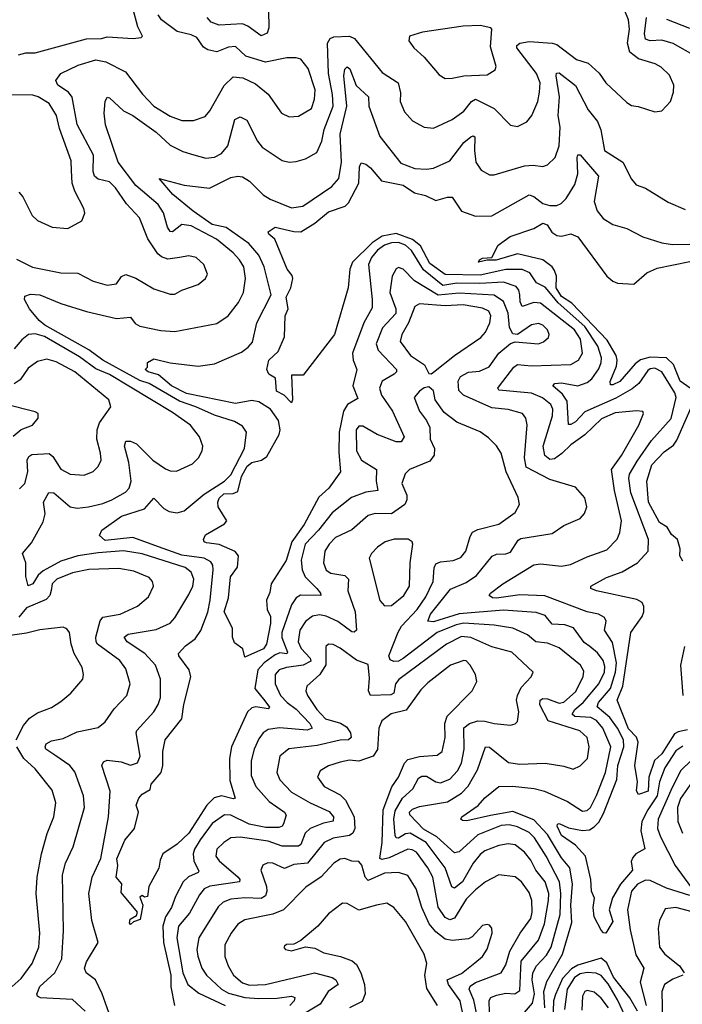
# Model space of a CAD drawing. Extents: x 1443846 to 1577407, y 839182 to 927291.
# Tile 435 of 535: x 1522859 to 1525703, y 918240 to 922466. Entities that reach past the tile are written whole.
import ezdxf

# ---------------------------------------------------------------- set-up
doc = ezdxf.new("R2010")
doc.units = 0

msp = doc.modelspace()

# ---------------------------------------------------------------- linework, layer by layer
at = {"layer": '0CON20XD'}
for points in [[(1522853.6, 922315), (1522885, 922323.3), (1522925, 922324.2), (1523145, 922383.2), (1523210, 922385), (1523235, 922392), (1523345.4, 922384.6), (1523380.8, 922389.2), (1523385.8, 922395), (1523365.3, 922435), (1523344.3, 922515)], [(1523606.1, 921886.1), (1523658.3, 921871.7), (1523695, 921875.3), (1523725, 921891.3), (1523752.2, 921925), (1523782.5, 922037.5), (1523805, 922049.6), (1523834.2, 922034.2), (1523879.2, 921945), (1523899.1, 921919.1), (1523985, 921861.9), (1524015, 921854.4), (1524045, 921857.8), (1524085, 921868.9), (1524134, 921896), (1524156.2, 921945), (1524166, 921995), (1524203.7, 922095), (1524202.1, 922145), (1524183.9, 922235), (1524179.7, 922365), (1524190.8, 922385), (1524207.4, 922392.6), (1524275, 922395.5), (1524296.4, 922385), (1524415, 922240), (1524483.5, 922195), (1524492.7, 922152.7), (1524491.8, 922115), (1524511.2, 922071.2), (1524545, 922031.9), (1524595, 922004.4), (1524635, 922000.5), (1524715, 922037.1), (1524765, 922073.9), (1524797.7, 922115), (1524815, 922124.7), (1524894.8, 922084.8), (1524965, 922012.9), (1524995, 922007.1), (1525035, 922027.5), (1525057.8, 922055), (1525082.7, 922115), (1525090.3, 922155), (1525092.5, 922195), (1525077.3, 922235), (1524992.4, 922345), (1524992.3, 922355), (1525005, 922364.6), (1525045, 922371.9), (1525145, 922365.7), (1525165, 922359.2), (1525249.5, 922295), (1525298.9, 922278.9), (1525346.2, 922236.2), (1525375.3, 922195.3), (1525465, 922110.6), (1525485, 922098.1), (1525512.9, 922092.9), (1525585, 922070), (1525615.8, 922075), (1525652.5, 922115), (1525665.5, 922155.5), (1525666.4, 922185), (1525647.4, 922227.4), (1525611.7, 922261.7), (1525586.2, 922276.2), (1525515, 922298.5), (1525477.2, 922327.2), (1525468.4, 922365), (1525475.9, 922425.9), (1525472.3, 922465), (1525443.2, 922535)], [(1523926.5, 922506.5), (1523928.5, 922431.5), (1523921.2, 922408.8), (1523895, 922396.9), (1523838.1, 922438.1), (1523815, 922447.8), (1523715, 922442.7), (1523680, 922455), (1523663.3, 922475)], [(1522845, 921437.5), (1522913.9, 921403.9), (1523035, 921378.9), (1523108.3, 921378.3), (1523174.1, 921344.1), (1523235, 921326.7), (1523275, 921332.9), (1523296, 921364), (1523315, 921372.9), (1523357.1, 921357.1), (1523435, 921310.6), (1523505, 921287.5), (1523525, 921288.6), (1523555, 921305.6), (1523625, 921330), (1523655.8, 921355), (1523665.6, 921374.4), (1523649.2, 921415), (1523616, 921446), (1523585, 921451.8), (1523545, 921444.6), (1523495, 921438.7), (1523468.1, 921448.1), (1523451.7, 921461.7), (1523409.2, 921525), (1523373.2, 921615), (1523317.6, 921675), (1523270.3, 921745), (1523245, 921770.3), (1523195, 921780.9), (1523180.6, 921795), (1523174.5, 921815), (1523175.2, 921885), (1523106.1, 922016.1), (1523084, 922134), (1523068.5, 922155), (1523022.2, 922185), (1523013.3, 922205), (1523035.7, 922235), (1523109.2, 922270.8), (1523185, 922294.2), (1523229.2, 922285), (1523312.3, 922242.3), (1523385.9, 922145.9), (1523435.2, 922095.2), (1523505, 922051.6), (1523555, 922033.8), (1523605, 922033.6), (1523655, 922050.6), (1523675.3, 922074.7), (1523736.2, 922183.8), (1523775, 922220.4), (1523816.3, 922216.3), (1523870.6, 922190.6), (1523925, 922145.7), (1523982.9, 922065), (1524015, 922049.6), (1524055, 922052.3), (1524111.1, 922085), (1524124.1, 922125), (1524126.9, 922165), (1524097.2, 922257.2), (1524065, 922296.5), (1524045, 922302.7), (1524005, 922302.3), (1523914.3, 922284.3), (1523830, 922310), (1523785, 922350.5), (1523755, 922347.7), (1523705, 922328), (1523666.2, 922336.2), (1523648.4, 922348.4), (1523619.1, 922389.1), (1523595, 922400.7), (1523535, 922414.8), (1523468.2, 922465), (1523453.5, 922486.5)], [(1525759.9, 922309.9), (1525663.8, 922363.8), (1525615, 922378.1), (1525565, 922375.2), (1525545, 922383.1), (1525540.2, 922405), (1525549.2, 922475)], [(1525735, 922427.6), (1525636.2, 922466.2)], [(1524685, 922214.3), (1524715, 922214.5), (1524765.4, 922224.6), (1524865, 922229.4), (1524899.3, 922250.7), (1524904.2, 922265.8), (1524879.8, 922349.8), (1524885.6, 922425), (1524880.7, 922430.7), (1524835, 922440.9), (1524762.4, 922437.6), (1524587.4, 922412.6), (1524532, 922395), (1524529.2, 922375), (1524550, 922345), (1524594.7, 922304.7), (1524660, 922230), (1524685, 922214.3)], [(1525705, 919348), (1525675, 919327.9), (1525628.3, 919255), (1525605.1, 919195), (1525595.7, 919134.3), (1525554.6, 919075), (1525529.8, 919025), (1525524.5, 918985), (1525542.7, 918907.3), (1525504.2, 918885), (1525490.6, 918869.4), (1525483, 918853), (1525489.2, 918815), (1525438.1, 918755), (1525403.9, 918696.1), (1525389.4, 918645), (1525405.4, 918594.6), (1525375, 918545.8), (1525365, 918547.1), (1525355, 918558.1), (1525325.3, 918615), (1525320.4, 918655), (1525325.6, 918695), (1525313.9, 918725), (1525310, 918775), (1525286.9, 918875), (1525245, 918923.1), (1525185, 918964.3), (1525165.5, 919005), (1525167.1, 919012.9), (1525175, 919015.3), (1525215, 918997.4), (1525275, 918985.2), (1525305, 918989.3), (1525325, 919001.7), (1525345, 919021.7), (1525365, 919059.4), (1525421.4, 919205), (1525426.2, 919265), (1525451.4, 919345), (1525449.9, 919375), (1525425, 919424.8), (1525391.5, 919471.5), (1525337.2, 919517.2), (1525343.3, 919535), (1525395.1, 919595), (1525416.8, 919665), (1525419.8, 919705), (1525403, 919793), (1525368.6, 919845), (1525376.5, 919885), (1525369.5, 919899.5), (1525343.9, 919913.9), (1525295, 919924.8), (1525112.9, 919992.9), (1525005, 919997.2), (1524905, 919983), (1524888.8, 919985), (1524874.3, 919995), (1524879.4, 920005), (1524932.7, 920045), (1525065, 920125.9), (1525095, 920130.3), (1525185, 920120.2), (1525222.6, 920127.4), (1525295, 920161.1), (1525379.6, 920190.4), (1525423.5, 920236.5), (1525434.6, 920265), (1525442.4, 920315), (1525411.3, 920445), (1525398.8, 920535), (1525442.2, 920595), (1525515.9, 920725), (1525535.8, 920775.8), (1525533.8, 920783.8), (1525506.9, 920786.9), (1525415, 920778.8), (1525356.5, 920753.5), (1525285.2, 920684.8), (1525225, 920640.6), (1525186.3, 920603.7), (1525155, 920581.1), (1525135, 920577.6), (1525112.9, 920595), (1525105.3, 920635), (1525146.5, 920765), (1525146.8, 920795), (1525138.9, 920815), (1525103.3, 920843.4), (1525055, 920863.2), (1524916.1, 920876.1), (1524911.1, 920885), (1524917.7, 920895), (1524980.5, 920975), (1524995, 920985.7), (1525055, 920981), (1525225, 920986.5), (1525257.9, 921005), (1525274.7, 921035), (1525265.5, 921095), (1525240.8, 921135), (1525095, 921249.7), (1525065, 921251.9), (1525015, 921234.6), (1525006.7, 921255), (1525005.5, 921285.5), (1525002, 921305), (1524990.3, 921320.3), (1524935, 921339.3), (1524833.2, 921333.2), (1524735, 921335.5), (1524675, 921325.7), (1524592.5, 921392.5), (1524541.1, 921475), (1524515, 921498.5), (1524485, 921509.6), (1524455, 921508.2), (1524425, 921497.8), (1524395, 921476.7), (1524368.3, 921445), (1524355.3, 921415), (1524372.1, 921265), (1524371.1, 921228.9), (1524336.3, 921165), (1524287.8, 921035), (1524289.6, 921005), (1524306.5, 920965), (1524288.5, 920895), (1524310.6, 920839.4), (1524266.2, 920813.8), (1524248.7, 920785), (1524230.3, 920695), (1524228.5, 920608.5), (1524236.4, 920525), (1524186.2, 920455), (1524143.3, 920416.7), (1524080.5, 920299.5), (1524026.6, 920225), (1524003.3, 920145), (1523938.9, 920045), (1523932.4, 920007.6), (1523918, 919975), (1523921.2, 919935), (1523935.6, 919905), (1523935.4, 919875), (1523918.9, 919785), (1523906, 919765), (1523825, 919730), (1523816.7, 919765), (1523780.8, 919790.8), (1523772.5, 919815), (1523771.8, 919855), (1523736.9, 919925), (1523755.4, 919985), (1523763, 920075), (1523793.9, 920116.1), (1523798.3, 920165), (1523783.7, 920183.7), (1523715, 920213.7), (1523660.3, 920220.3), (1523650, 920225), (1523647.5, 920235), (1523656.9, 920255), (1523737.9, 920302.1), (1523748.4, 920315), (1523710.9, 920375), (1523708.8, 920395), (1523715, 920411.9), (1523735, 920430.9), (1523775, 920432.3), (1523795, 920440.6), (1523810.7, 920505), (1523835, 920549.6), (1523855, 920565.5), (1523896.1, 920575), (1523919.5, 920590.5), (1523973.1, 920685), (1523976.4, 920705), (1523970.3, 920745), (1523935.4, 920795), (1523885, 920825.6), (1523855, 920831.2), (1523785, 920818.2), (1523575, 920860.9), (1523510.8, 920895), (1523455, 920941.3), (1523410, 920955), (1523397.5, 920965), (1523406.7, 920975), (1523406.7, 920995), (1523435, 921010), (1523505, 920993.1), (1523625, 920978.5), (1523695, 920988.7), (1523811.2, 921038.8), (1523840.1, 921059.9), (1523857.8, 921082.2), (1523876, 921165), (1523937.7, 921285), (1523908.1, 921405), (1523885.2, 921455), (1523842.2, 921505), (1523745, 921574.5), (1523685, 921587.4), (1523603.7, 921643.7), (1523515.8, 921715), (1523457.5, 921785), (1523565, 921755.5), (1523673.4, 921743.4), (1523765, 921788.2), (1523795, 921794.5), (1523815, 921791.9), (1523845, 921773.1), (1523904, 921714), (1523934.5, 921695.5), (1524025, 921658.9), (1524074.2, 921665.8), (1524199.3, 921750.7), (1524228.7, 921785), (1524240, 921855), (1524234.2, 921975), (1524262.4, 922095), (1524250, 922225), (1524255, 922254.3), (1524265, 922263.8), (1524276, 922255), (1524302.9, 922182.9), (1524355.4, 922135), (1524356.8, 922095), (1524405.3, 921965), (1524495, 921850.9), (1524555, 921827.7), (1524605, 921823.8), (1524635, 921829.1), (1524705, 921860), (1524765, 921939.2), (1524795, 921963.5), (1524805, 921967.3), (1524813, 921963), (1524810.5, 921905), (1524816.8, 921855), (1524840.2, 921820.2), (1524875, 921800), (1524895, 921799.5), (1525025, 921839.2), (1525062.3, 921842.3), (1525105, 921836.4), (1525125, 921843.3), (1525157.1, 921875), (1525174.7, 921925.3), (1525178.4, 922005), (1525170.5, 922055), (1525176.1, 922135), (1525161.3, 922225), (1525163.1, 922236.9), (1525175, 922238.3), (1525244.2, 922184.2), (1525298.5, 922078.5), (1525338.6, 922028.6), (1525352.9, 921992.9), (1525369.5, 921905), (1525448.4, 921855), (1525485, 921781.9), (1525505, 921756.9), (1525545, 921743.1), (1525642.3, 921682.3), (1525715, 921651.2)], [(1523081.1, 921818.9), (1523079.5, 921859.5), (1523029, 921999), (1523016.2, 922055), (1522985, 922106), (1522937.8, 922135), (1522915, 922142.1), (1522795, 922143.3)], [(1525112.9, 918225), (1525109, 918295), (1525121.8, 918338.2), (1525188.2, 918455), (1525229.3, 918590.7), (1525225.1, 918665.1), (1525231.3, 918755), (1525220.4, 918825), (1525185, 918868.4), (1525125, 918969.3), (1525065, 919031.1), (1524975, 919067.4), (1524879.3, 919050.7), (1524777.6, 919027.6), (1524758.8, 919028.8), (1524752.9, 919035), (1524757.1, 919045), (1524827.1, 919092.9), (1524855, 919125.5), (1524915.3, 919174.7), (1524974.2, 919175.8), (1525066.7, 919166.7), (1525110.8, 919155), (1525209.7, 919109.7), (1525275, 919069.3), (1525295, 919071.6), (1525308.4, 919085), (1525335, 919136.5), (1525372.9, 919235), (1525396.8, 919345), (1525361.8, 919425), (1525335, 919458), (1525310.9, 919470.9), (1525241.1, 919475), (1525230.5, 919485), (1525242.1, 919505), (1525277.8, 919535), (1525345, 919615.2), (1525368.4, 919665), (1525369.9, 919689.9), (1525363.1, 919715), (1525339, 919749), (1525305.4, 919775.4), (1525282.4, 919792.4), (1525235.6, 919855.6), (1525198.5, 919868.5), (1525145, 919871.7), (1525115, 919908.1), (1525075, 919922.2), (1524935, 919932.2), (1524744.9, 919915.1), (1524635, 919880.8), (1524610.4, 919885), (1524621.7, 919915), (1524708.5, 920021.5), (1524775, 920050.3), (1524819.2, 920080.8), (1524886.7, 920163.3), (1524905, 920172.3), (1524945, 920173.3), (1524965, 920180.8), (1524998.7, 920231.3), (1525010.5, 920239.5), (1525145, 920261.1), (1525194, 920295), (1525265, 920325.7), (1525283.4, 920346.6), (1525293.1, 920375), (1525285, 920413.8), (1525245, 920458.8), (1525135, 920492), (1525033.1, 920545), (1525026, 920585), (1525036.5, 920726.5), (1525030.9, 920755), (1525016.9, 920775), (1524955, 920792.9), (1524885, 920800.2), (1524764.3, 920854.3), (1524743.5, 920875), (1524741.3, 920915), (1524751.6, 920935), (1524785, 920953.6), (1524831.9, 920958.1), (1524874.3, 920975.7), (1524914.8, 921035.2), (1524965, 921076.4), (1524985, 921082.7), (1525085, 921074.6), (1525107.4, 921082.6), (1525128, 921102), (1525131.5, 921115), (1525124.5, 921135), (1525105, 921154.5), (1525085, 921161.6), (1525055, 921156), (1524995, 921114.3), (1524975, 921117.8), (1524960.8, 921145), (1524955, 921206), (1524935.8, 921255.9), (1524895, 921283.5), (1524745, 921292.5), (1524655, 921284), (1524553.2, 921345), (1524505, 921394.5), (1524485, 921401.9), (1524475, 921396.9), (1524457.5, 921365), (1524447.7, 921295), (1524473.6, 921225), (1524473.3, 921205), (1524416.7, 921143.3), (1524388.3, 921075), (1524398.2, 921048.2), (1524476.2, 920965), (1524476.4, 920955), (1524466.5, 920945), (1524414.7, 920915), (1524403.5, 920885), (1524412.2, 920855), (1524459, 920785), (1524509.3, 920675), (1524496.2, 920653.8), (1524475, 920654.2), (1524392.5, 920685), (1524331.1, 920721.1), (1524315, 920721.8), (1524303.2, 920705), (1524304.2, 920615), (1524326.1, 920575), (1524389.7, 920535), (1524388.7, 920485), (1524396.2, 920445), (1524345, 920438.3), (1524283.6, 920415), (1524200.7, 920349.3), (1524142.1, 920275), (1524084.2, 920215), (1524066.8, 920146.8), (1524071.1, 920105), (1524084.1, 920074.1), (1524134.6, 920025), (1524150.6, 920005), (1524151.2, 919995), (1524064.5, 919995.5), (1524045, 919983.9), (1524026.1, 919953.9), (1523983.7, 919835), (1523984.5, 919814.5), (1524008.9, 919751.1), (1524005.2, 919744.8), (1523975, 919748.2), (1523955, 919740.4), (1523907.8, 919705), (1523881.5, 919675), (1523868.3, 919595), (1523911.7, 919541.7), (1523931.2, 919515), (1523925, 919507.5), (1523872.9, 919517.1), (1523855, 919511.9), (1523837.3, 919495), (1523768.4, 919345), (1523760, 919295), (1523761.1, 919201.1), (1523783.3, 919125), (1523775, 919122.2), (1523725, 919134.3), (1523694.1, 919125.9), (1523661.4, 919095), (1523585, 918973.8), (1523535, 918927.1), (1523472.9, 918885), (1523461.1, 918858.9), (1523455.4, 918824.6), (1523413.8, 918745), (1523407, 918703), (1523395, 918700), (1523385, 918706.2), (1523375, 918700), (1523387.5, 918665), (1523376.4, 918603.6), (1523346.8, 918593.2), (1523335, 918582.5), (1523330, 918590), (1523332.5, 918605), (1523359.6, 918620.4), (1523364.5, 918635), (1523295, 918720), (1523297.5, 918757.5), (1523273.1, 918785), (1523279.6, 918835), (1523275.3, 918864.7), (1523310.7, 918945), (1523351, 918995), (1523368.5, 919065), (1523359.3, 919095), (1523369.7, 919125), (1523385, 919141.3), (1523418.8, 919161.2), (1523423.5, 919185), (1523466.6, 919235), (1523473.6, 919265), (1523472.9, 919325), (1523482.9, 919375), (1523554.2, 919465.8), (1523563.1, 919526.9), (1523593.9, 919645), (1523585.8, 919675.8), (1523542.2, 919735), (1523540.6, 919745), (1523571.1, 919778.9), (1523611.5, 919808.5), (1523635.7, 919844.3), (1523666.9, 919923.1), (1523676.7, 919975), (1523689.3, 920105), (1523688.1, 920125), (1523679.4, 920139.4), (1523650, 920155), (1523555, 920167.1), (1523474.1, 920195.9), (1523345, 920243.7), (1523225, 920231), (1523201.6, 920251.6), (1523211, 920275), (1523295.5, 920335), (1523394, 920366), (1523435, 920411.9), (1523478.2, 920368.2), (1523500.8, 920355), (1523535, 920348.9), (1523565, 920358.5), (1523650.5, 920429.5), (1523738.2, 920485), (1523765, 920512.3), (1523823.8, 920625), (1523832.2, 920695), (1523815, 920721.9), (1523781.5, 920741.5), (1523695, 920768.1), (1523615.3, 920805), (1523545, 920828.4), (1523415.1, 920905.1), (1523375, 920917.6), (1523216.3, 921005), (1523155, 921049.2), (1522966.8, 921155), (1522942.1, 921175), (1522900.5, 921225), (1522878.8, 921265), (1522880.3, 921279.7), (1522905, 921288.2), (1522945, 921285.4), (1523035, 921247.7), (1523145, 921214.2), (1523275, 921182.9), (1523335, 921189.4), (1523355, 921161.9), (1523375, 921150), (1523465, 921131.6), (1523525, 921127.5), (1523705, 921162.5), (1523753.5, 921195), (1523798.1, 921251.9), (1523819.1, 921295), (1523828.1, 921355), (1523820.8, 921405), (1523802.9, 921435), (1523775, 921465.9), (1523703.4, 921523.4), (1523595, 921581.7), (1523555, 921587.1), (1523515, 921555.3), (1523505, 921557.3), (1523493, 921575), (1523476.7, 921636.7), (1523453.2, 921673.2), (1523357.6, 921755), (1523281.6, 921855), (1523227.3, 922015), (1523221.5, 922065), (1523225.5, 922115), (1523235, 922132.9), (1523245, 922130.5), (1523304.6, 922074.6), (1523345, 922054.4), (1523445, 921983.3), (1523505, 921927.1), (1523559.7, 921899.7), (1523606.1, 921886.1)], [(1525725, 919418), (1525685, 919409.5), (1525669.9, 919400.1), (1525615.1, 919314.9), (1525583.1, 919286.9), (1525558.8, 919215), (1525556.8, 919155), (1525515, 919140), (1525505.8, 919155.8), (1525510, 919195), (1525498.9, 919265), (1525513.3, 919365), (1525506.4, 919386.4), (1525471.6, 919421.6), (1525424, 919545), (1525448, 919605), (1525481.6, 919835), (1525530.3, 919905), (1525538.2, 919925), (1525537.6, 919947.6), (1525530.6, 919965), (1525507.6, 919977.6), (1525334.1, 920014.1), (1525310, 920025), (1525310, 920035), (1525378.2, 920071.8), (1525445, 920096.2), (1525510.4, 920135), (1525556.2, 920185), (1525557.3, 920235), (1525482.6, 920435), (1525473.8, 920496.2), (1525477, 920515), (1525509.3, 920570.7), (1525570.1, 920659.9), (1525655, 920754.6), (1525676.1, 920843.9), (1525670.2, 920865), (1525614.8, 920954.8), (1525585, 920970.6), (1525565, 920967.6), (1525555, 920959.7), (1525516.2, 920905), (1525487.9, 920882.1), (1525417.8, 920842.2), (1525285, 920782.2), (1525245, 920740), (1525225, 920728.3), (1525215, 920728.9), (1525208.3, 920828.3), (1525188.8, 920858.8), (1525147.8, 920895), (1525156.2, 920905), (1525185, 920907.7), (1525255, 920894.2), (1525295, 920909.4), (1525314.7, 920925), (1525345, 920967.7), (1525355.4, 920994.6), (1525355.8, 921015), (1525339.9, 921065), (1525285, 921149.6), (1525170.7, 921250.7), (1525145, 921282.3), (1525115, 921317.3), (1525076.8, 921336.8), (1525049, 921379), (1525015, 921394.2), (1524945, 921393.3), (1524835, 921369.5), (1524685, 921371.8), (1524619.6, 921419.6), (1524578.6, 921495), (1524545, 921522.2), (1524475, 921548.8), (1524415, 921537.3), (1524372.2, 921507.8), (1524287.2, 921425), (1524276.5, 921395), (1524269.2, 921315), (1524209.4, 921115), (1524075, 920940), (1524025, 920940), (1524030, 920835), (1524025, 920821.2), (1523993.8, 920853.8), (1523961.7, 920871.7), (1523956.9, 920926.9), (1523928.7, 920945), (1523920, 920965), (1523927.6, 921005), (1523967.9, 921042.1), (1523994.8, 921105.2), (1523999, 921195), (1524011.4, 921225), (1524003.3, 921275), (1524022, 921315), (1524031, 921355), (1524027.9, 921367.9), (1524006.6, 921395), (1523953.6, 921523.6), (1523927.5, 921545), (1523925.8, 921555), (1523955, 921575.5), (1524035, 921556.2), (1524065, 921556.1), (1524125, 921592.5), (1524185, 921641.1), (1524255.3, 921665), (1524269.8, 921680.2), (1524314.8, 921765), (1524316.8, 921835), (1524325, 921851.9), (1524345, 921846.4), (1524365, 921830), (1524411.8, 921775), (1524504.2, 921755.8), (1524553.3, 921723.3), (1524600.7, 921710.7), (1524645, 921690), (1524695, 921704.6), (1524715, 921704.4), (1524754.8, 921644.8), (1524815, 921622.6), (1524885.3, 921624.7), (1525045, 921714.6), (1525065, 921707.3), (1525105, 921677.7), (1525135, 921668.5), (1525165, 921667.9), (1525183.3, 921676.7), (1525205, 921698.9), (1525241.7, 921758.3), (1525254.3, 921805), (1525251.2, 921875), (1525255, 921886), (1525264.4, 921885.6), (1525343.1, 921795), (1525324.8, 921685), (1525337.5, 921645), (1525362.7, 921612.7), (1525405, 921586.5), (1525465, 921569.1), (1525533.6, 921533.6), (1525615, 921508.9), (1525661.4, 921501.4), (1525735, 921502.5)], [(1522855.2, 921725.3), (1522872.7, 921705), (1522911.9, 921625), (1522935, 921604.3), (1522997.5, 921575), (1523065, 921570), (1523125, 921603.3), (1523138.8, 921635), (1523134, 921655), (1523095, 921730), (1523084.6, 921765), (1523081.1, 921818.9)], [(1525737.2, 920885), (1525693.8, 920915), (1525665.8, 920985.8), (1525634.9, 921014.9), (1525565, 921017.3), (1525523.6, 921006.4), (1525500.8, 920989.2), (1525435, 920913.1), (1525405, 920898.9), (1525395, 920898.8), (1525393.6, 920913.6), (1525420.8, 920979.2), (1525423.7, 921005), (1525418.5, 921025), (1525379.9, 921089.9), (1525229.1, 921249.1), (1525185, 921277.9), (1525160.9, 921315), (1525163, 921365), (1525155, 921390), (1525144.7, 921405), (1525105, 921435.4), (1524995, 921460.5), (1524904.2, 921434.2), (1524865, 921433.6), (1524827.5, 921425), (1524832, 921435), (1524845, 921442), (1524885, 921446), (1524912.3, 921497.7), (1524964, 921535), (1525065, 921569.1), (1525105, 921592.1), (1525123.1, 921585), (1525143.5, 921553.5), (1525165, 921539.6), (1525185, 921536.9), (1525225, 921547.1), (1525255, 921533.5), (1525379.6, 921365), (1525405, 921343.1), (1525425.4, 921335.4), (1525495, 921331.1), (1525550.9, 921379.1), (1525595, 921400), (1525735, 921428)], [(1524625, 920946.2), (1524635, 920953.8), (1524724.7, 921025.3), (1524838.6, 921101.4), (1524858, 921125), (1524877.1, 921165), (1524881.4, 921195), (1524873.2, 921215), (1524845, 921228.1), (1524761.8, 921241.8), (1524685, 921238.4), (1524575, 921246.7), (1524555, 921235.4), (1524527.7, 921165), (1524498.8, 921115), (1524491.8, 921085), (1524536.7, 921025), (1524596.4, 920985), (1524615, 920947.5), (1524625, 920946.2)], [(1523195, 920177.8), (1523108.6, 920165), (1523035, 920141.8), (1522959.1, 920100.9), (1522938.3, 920081.7), (1522915, 920044.6), (1522895, 920035.8), (1522885.6, 920075.6), (1522885.2, 920135.2), (1522871.5, 920175), (1522910, 920220), (1522959.2, 920310.8), (1522967.6, 920345), (1522961.5, 920395), (1522983.3, 920436.7), (1523005, 920434.5), (1523075, 920375.3), (1523105, 920370), (1523154.7, 920374.7), (1523215, 920389.7), (1523255, 920404.8), (1523312.3, 920437.8), (1523328.9, 920455), (1523337.9, 920485), (1523327.4, 920565), (1523309.1, 920635), (1523315, 920656.4), (1523335, 920656.5), (1523360, 920645), (1523430.8, 920575), (1523485, 920538.2), (1523505, 920529.2), (1523531.5, 920528.5), (1523600.5, 920559.5), (1523626.9, 920585), (1523642.2, 920615), (1523644.5, 920635), (1523630, 920675), (1523592.1, 920725), (1523515, 920780), (1523245, 920942.8), (1523185, 920967.5), (1523115, 921019), (1522965, 921105.5), (1522925, 921118.3), (1522896.9, 921115), (1522867.8, 921092.2), (1522835, 921053.1)], [(1522857.6, 920452.4), (1522880.3, 920475), (1522894.3, 920525), (1522890.3, 920575), (1522898.3, 920591.7), (1522910.4, 920599.6), (1522985, 920604), (1523000.7, 920590.7), (1523035, 920536.9), (1523075, 920515.5), (1523135, 920511.5), (1523173.7, 920526.3), (1523195, 920548), (1523208.5, 920575), (1523206.2, 920605), (1523189.4, 920665), (1523191.6, 920705), (1523200.7, 920735), (1523250, 920805), (1523241.9, 920835), (1523095.9, 920955), (1523015, 920997.1), (1522975, 921008.6), (1522935, 920999.2), (1522895, 920970), (1522860.4, 920919.6), (1522835, 920903.2)], [(1525026, 918204), (1525060.2, 918245), (1525069.1, 918285), (1525058.1, 918345), (1525061.2, 918375), (1525077.3, 918405), (1525119.5, 918450.5), (1525140.6, 918485), (1525178, 918625), (1525182.1, 918715), (1525176.1, 918766.1), (1525119.3, 918875), (1525068.4, 918955), (1525045, 918977.7), (1524995, 919001), (1524959.6, 919009.6), (1524925, 919006.7), (1524825, 918966.7), (1524745, 918894.7), (1524725, 918889.4), (1524649, 918959), (1524592, 918992), (1524533.2, 919053.2), (1524532.7, 919065), (1524545, 919077.5), (1524575, 919089.4), (1524695, 919108.4), (1524755, 919145.8), (1524784.3, 919175.7), (1524823.4, 919246.5), (1524858.8, 919345), (1524875, 919343.1), (1524957.1, 919277.1), (1525005, 919270), (1525114.7, 919274.7), (1525195, 919262.5), (1525235, 919249.2), (1525265, 919263.3), (1525296.5, 919295), (1525302.9, 919345), (1525295, 919385.6), (1525263.6, 919413.6), (1525126.9, 919456.9), (1525091.5, 919525), (1525092.7, 919545), (1525105, 919552.2), (1525125, 919550.8), (1525175, 919532), (1525195, 919536.7), (1525245, 919580.9), (1525277.9, 919645), (1525279.7, 919669.7), (1525265.3, 919695), (1525175, 919770.5), (1525125, 919789.2), (1525074.4, 919795), (1525038.5, 919825), (1524975, 919854.3), (1524895, 919866.5), (1524765, 919875.3), (1524731.7, 919868.3), (1524651.2, 919835), (1524505, 919723.4), (1524485, 919712.8), (1524465, 919710.9), (1524448.4, 919718.4), (1524444, 919735), (1524483.2, 919836.8), (1524497.4, 919862.6), (1524564.8, 919935), (1524601.4, 919988.6), (1524633.4, 920055), (1524637.3, 920112.7), (1524645, 920130.4), (1524665, 920139.7), (1524718.8, 920145), (1524751.7, 920158.3), (1524773.3, 920185), (1524791.7, 920248.3), (1524803.1, 920266.9), (1524825, 920278.4), (1524915, 920300), (1524985, 920350.5), (1525004.5, 920385), (1524998.9, 920415), (1524946.9, 920525), (1524925.9, 920605.9), (1524905, 920636.9), (1524870.8, 920670.8), (1524835, 920696.9), (1524735, 920738.2), (1524680.6, 920780.6), (1524642.5, 920835), (1524635, 920873.3), (1524615, 920890), (1524595, 920886.2), (1524575, 920872), (1524552.5, 920845), (1524575, 920786.2), (1524605.6, 920745), (1524619.6, 920715), (1524621.2, 920665), (1524638.9, 920625), (1524637.5, 920597.5), (1524618.8, 920571.2), (1524532, 920535), (1524513.8, 920516.2), (1524498.8, 920475), (1524520, 920425), (1524520.2, 920405), (1524511.9, 920385), (1524455, 920344.8), (1524385, 920346.9), (1524355, 920337.2), (1524285, 920276.5), (1524215, 920242.8), (1524186.6, 920215), (1524167.9, 920185), (1524163.5, 920135), (1524175, 920103.6), (1524195, 920090), (1524255, 920080.8), (1524270.7, 920065), (1524267.7, 920015), (1524299, 919925), (1524303.8, 919846.2), (1524295, 919836.9), (1524285, 919838.8), (1524225, 919882.6), (1524175, 919905.6), (1524145, 919910.9), (1524115, 919906.5), (1524085, 919882.7), (1524061.4, 919845), (1524054.4, 919795), (1524066.3, 919766.3), (1524106, 919725), (1524107.8, 919712.2), (1524075, 919694.9), (1524003.9, 919686.1), (1523972.5, 919675), (1523955.9, 919655), (1523954.8, 919614.8), (1523978.9, 919565), (1524006.8, 919535), (1524046, 919506), (1524104, 919445), (1524114.6, 919425), (1524093.1, 919416.9), (1523974.2, 919425.8), (1523925, 919418.9), (1523903.8, 919405), (1523885, 919379.4), (1523864.7, 919335), (1523852.9, 919285), (1523852.1, 919222.1), (1523873.1, 919175), (1523930, 919110), (1523995.6, 919065), (1524002.1, 919052.1), (1523991.8, 919015), (1523985.2, 919004.8), (1523970.9, 918999.1), (1523915, 918998.9), (1523843.6, 919013.6), (1523765, 919052.2), (1523737.6, 919052.4), (1523685, 919015.7), (1523634.1, 918945.9), (1523608.7, 918905), (1523604, 918885), (1523606, 918855), (1523628.2, 918811.8), (1523624.4, 918805), (1523583, 918787), (1523561.2, 918765), (1523527.3, 918702.7), (1523510.3, 918655), (1523485.2, 918615), (1523473, 918575), (1523476.3, 918505), (1523506.9, 918365), (1523508.2, 918315), (1523523.3, 918235)], [(1522831.5, 920678.5), (1522865, 920707.5), (1522913.8, 920725), (1522938.8, 920755), (1522937.5, 920775), (1522925, 920783.3), (1522795, 920815.9)], [(1525705, 920142), (1525692.1, 920165), (1525693.3, 920195), (1525682, 920235), (1525656.8, 920256.8), (1525637.6, 920287.6), (1525605, 920307.5), (1525557.3, 920395), (1525551.1, 920485), (1525571.6, 920555), (1525625, 920611.1), (1525665, 920640), (1525678.9, 920661.1), (1525750.6, 920825)], [(1524425, 919950), (1524455, 919952.2), (1524507.9, 919995), (1524531.6, 920035), (1524535.4, 920135), (1524546.2, 920215), (1524543.3, 920225), (1524525.7, 920235.7), (1524466.3, 920236.3), (1524428, 920225), (1524395, 920202.5), (1524369.2, 920175), (1524359.2, 920155), (1524405, 919973.3), (1524425, 919950)], [(1523270, 918125), (1523213.2, 918285), (1523184.7, 918344.7), (1523144.7, 918374.7), (1523137.7, 918395), (1523145, 918421.9), (1523195.4, 918505), (1523169.1, 918599.1), (1523156.3, 918715), (1523169.2, 918785), (1523206.8, 918865), (1523240.6, 919045), (1523247.7, 919155), (1523211.1, 919265), (1523219.1, 919280.9), (1523235, 919287.1), (1523295, 919280.3), (1523335, 919266.5), (1523365, 919275.6), (1523375.3, 919305), (1523359.2, 919405), (1523362.1, 919415), (1523434.5, 919495), (1523453.5, 919526.5), (1523462.7, 919557.3), (1523463.9, 919635), (1523441.4, 919695), (1523395.3, 919745), (1523319.6, 919795), (1523306.7, 919815), (1523325, 919828.9), (1523445, 919848.2), (1523505, 919876.2), (1523525, 919898.5), (1523585, 919999.4), (1523601.8, 920035), (1523606.2, 920065), (1523594.6, 920095), (1523568.9, 920115), (1523385, 920173.8), (1523305, 920186.7), (1523195, 920177.8)], [(1523140.5, 918210.5), (1523085, 918260.5), (1522948, 918268), (1522935, 918274.3), (1522932.7, 918282.7), (1522945, 918316.7), (1523009.4, 918375), (1523039, 918435), (1523046.7, 918555), (1523043, 918795), (1523055.3, 918845), (1523088.4, 918915), (1523136.9, 919085), (1523132.5, 919135), (1523095, 919238.1), (1523073.8, 919265), (1523009.6, 919309.6), (1522971.1, 919335), (1522967.5, 919345), (1522972.7, 919357.3), (1522995, 919370.3), (1523045, 919380.8), (1523105, 919408.7), (1523195, 919427.8), (1523225, 919452.9), (1523265, 919508.6), (1523318.2, 919565), (1523332.3, 919615), (1523315, 919679.2), (1523288.2, 919715), (1523193.4, 919785), (1523186.9, 919795), (1523186.3, 919815), (1523204.2, 919885.8), (1523215, 919901.3), (1523290, 919915), (1523365, 919948.5), (1523411.5, 919988.5), (1523432.5, 920035), (1523429.4, 920055), (1523415, 920071.1), (1523348.8, 920098.8), (1523285, 920109.8), (1523156.1, 920106.1), (1523085, 920092.5), (1523018.8, 920065), (1522998.1, 920045), (1522994.4, 920015.6), (1522987.7, 919995), (1522972.5, 919977.5), (1522888.6, 919941.4), (1522855, 919902.1)], [(1522843.3, 919375), (1522875, 919436.7), (1522901.3, 919468.7), (1522935, 919491.5), (1522995, 919513.8), (1523035, 919538.9), (1523078.1, 919575), (1523129.4, 919635), (1523133.3, 919655), (1523127.5, 919685), (1523092.5, 919745), (1523080.4, 919785), (1523072.9, 919835), (1523061.7, 919851.7), (1523045, 919859.2), (1522945, 919847.8), (1522887.8, 919832.2), (1522817.3, 919822.7)], [(1524875.2, 918204.8), (1524873.6, 918256.4), (1524881.2, 918268.8), (1524905, 918278.6), (1524945, 918287), (1524984.7, 918285.3), (1525005, 918299.4), (1525010.7, 918425), (1525086, 918515), (1525111.5, 918585), (1525129.1, 918685), (1525129.5, 918715), (1525114.1, 918765), (1525074.8, 918815), (1525052.1, 918857.9), (1525025, 918892.8), (1524985, 918923.6), (1524955, 918928.4), (1524915, 918921.9), (1524855, 918898.1), (1524835, 918883.2), (1524804.6, 918845.4), (1524759.2, 918765), (1524725, 918738.6), (1524714.1, 918744.1), (1524685.6, 918825), (1524603.8, 918935), (1524535, 918974.1), (1524515, 918971.3), (1524485, 918952.9), (1524475, 918954.6), (1524471, 918965), (1524464.9, 919034.9), (1524470.3, 919069.7), (1524502.4, 919125), (1524546.9, 919165), (1524570.2, 919209.8), (1524585, 919219.5), (1524605, 919218.6), (1524645, 919195.3), (1524665, 919190.3), (1524705, 919206.4), (1524738.6, 919241.4), (1524755.3, 919275.3), (1524766.8, 919335), (1524765, 919426.1), (1524789.6, 919445), (1524825, 919456), (1524855, 919455.7), (1524895, 919444.7), (1524965, 919438.6), (1524985, 919444.2), (1524995, 919453.8), (1525001.5, 919495), (1524991.9, 919545), (1524995.7, 919565), (1525010.6, 919599.4), (1525054.4, 919645), (1525062.5, 919665), (1524971.2, 919751.2), (1524885, 919773.5), (1524795, 919814.4), (1524755, 919818.4), (1524690.3, 919785), (1524486.1, 919633.9), (1524471.9, 919615), (1524465.3, 919575), (1524452.4, 919567.6), (1524364.6, 919565), (1524355.3, 919585), (1524359.8, 919639.7), (1524355, 919698), (1524305, 919716.4), (1524235, 919768.7), (1524205, 919783.5), (1524185, 919785.5), (1524173.1, 919775), (1524172.5, 919697.5), (1524146.7, 919655), (1524090.9, 919605), (1524087.5, 919585), (1524093.7, 919565), (1524133.8, 919505), (1524172.1, 919465), (1524236.3, 919446.3), (1524261.1, 919431.1), (1524278.9, 919405), (1524281.8, 919385), (1524270, 919375), (1524235, 919373.9), (1524135, 919350.8), (1524013.7, 919336.3), (1523975.7, 919304.3), (1523963.1, 919235), (1523975, 919203.3), (1524025, 919150.9), (1524105, 919104.4), (1524187.4, 919067.4), (1524206.2, 919045), (1524205, 919025.6), (1524162.8, 919017.2), (1524105, 918994.7), (1524084.8, 918975), (1524065, 918925.5), (1524055, 918918.3), (1523985, 918918.5), (1523925, 918939.5), (1523805, 918957.6), (1523765, 918954.6), (1523735, 918934.5), (1523704.7, 918905), (1523700.3, 918875), (1523715.3, 918855), (1523796.4, 918785), (1523803.4, 918775), (1523801.8, 918765), (1523675, 918747), (1523650, 918735), (1523629.9, 918710.1), (1523588.4, 918631.6), (1523541.1, 918575), (1523533, 918525), (1523559.5, 918375), (1523581.1, 918325), (1523627.4, 918287.4), (1523741.1, 918235)], [(1525712.7, 919775), (1525695.1, 919695), (1525705.7, 919565)], [(1524456.5, 919173.5), (1524484.2, 919215), (1524510, 919275), (1524525, 919290.3), (1524575, 919303), (1524650.7, 919309.3), (1524671.8, 919325), (1524685.8, 919385), (1524683.7, 919445), (1524693.3, 919476.7), (1524801.1, 919585), (1524821.1, 919625), (1524815.5, 919655), (1524792.1, 919695), (1524775, 919713.5), (1524765, 919715.5), (1524707.5, 919695), (1524610.8, 919619.2), (1524580.4, 919589.6), (1524517.4, 919502.6), (1524453.4, 919486.6), (1524413.5, 919456.5), (1524400.4, 919425), (1524395, 919333.3), (1524375.4, 919304.6), (1524315, 919283.8), (1524275, 919287.3), (1524235, 919278.5), (1524185, 919263.6), (1524148.5, 919241.5), (1524136.7, 919215), (1524165.7, 919175), (1524235, 919138.7), (1524256.6, 919116.6), (1524293.8, 919043.8), (1524298, 918995), (1524289.1, 918975), (1524275, 918964.8), (1524205, 918952.2), (1524165.8, 918934.2), (1524094.8, 918845.2), (1524035, 918839.5), (1523995, 918822.8), (1523945, 918845.8), (1523923.5, 918846.5), (1523902.5, 918837.5), (1523894.5, 918815.5), (1523917.5, 918745), (1523920, 918725), (1523914.2, 918705), (1523895, 918694.2), (1523825, 918697.2), (1523765, 918690.6), (1523731.9, 918678.1), (1523711.4, 918658.6), (1523627.5, 918525), (1523619, 918475), (1523623.5, 918446.5), (1523640.5, 918395), (1523660.9, 918365), (1523725.4, 918305.4), (1523755, 918288), (1523825, 918269.7), (1523885, 918265.4), (1523964, 918266), (1524025, 918274.7), (1524039.1, 918269.1), (1524037.3, 918255), (1524018.3, 918235)], [(1522826.6, 918316.6), (1522865, 918350.3), (1522912.2, 918415), (1522940.3, 918485), (1522945.8, 918545), (1522929.7, 918715), (1522934.2, 918785), (1522952.4, 918885), (1522976.7, 918973.3), (1523005.4, 919045), (1523014.6, 919105), (1522998.8, 919158.8), (1522925, 919250.4), (1522877.2, 919295), (1522846.7, 919345)], [(1525742, 919288), (1525696.8, 919243.2), (1525659.5, 919170.5), (1525599.5, 919035), (1525596.5, 918995), (1525608.9, 918958.9), (1525672.2, 918835), (1525738.2, 918745)], [(1524833.3, 918135), (1524807.7, 918257.7), (1524788.1, 918305), (1524792.7, 918317.3), (1524815, 918332.8), (1524924.8, 918375.2), (1524945, 918408.6), (1524962.5, 918467.5), (1525006.9, 918545), (1525052.4, 918607.6), (1525058.2, 918635), (1525057.1, 918685), (1525045, 918719.1), (1525013.1, 918765), (1524985, 918787.1), (1524915, 918795.3), (1524858.5, 918765), (1524815, 918731.6), (1524775, 918690.9), (1524725, 918609.2), (1524705, 918601.9), (1524685, 918611.9), (1524655, 918656.7), (1524631.6, 918785), (1524610.8, 918825), (1524562.2, 918892.2), (1524543.3, 918903.3), (1524525, 918905.2), (1524445, 918868.1), (1524415, 918861.5), (1524405.3, 918865.3), (1524414.3, 918935), (1524419.2, 919075), (1524456.5, 919173.5)], [(1525744.9, 919195.1), (1525695, 919123.1), (1525683, 919085), (1525683.3, 919025), (1525704.1, 918975)], [(1524764.1, 918185), (1524749.7, 918255), (1524699.2, 918325), (1524693.8, 918345), (1524755, 918371.8), (1524811.8, 918418.2), (1524845, 918445.6), (1524865, 918476), (1524886.9, 918545), (1524886, 918566), (1524875, 918579.2), (1524865, 918582.9), (1524845, 918578.1), (1524801.2, 918528.8), (1524785, 918520.5), (1524715, 918514.2), (1524685, 918519.5), (1524645, 918550.3), (1524617, 918585), (1524584.4, 918655), (1524560.3, 918735), (1524525, 918792.9), (1524485.2, 918805.2), (1524425, 918802.4), (1524355, 918771.4), (1524341.6, 918785), (1524327, 918837), (1524315, 918853.1), (1524285, 918853.6), (1524255, 918865.5), (1524235, 918863.1), (1524207.9, 918845), (1524153.2, 918786.8), (1524086.8, 918743.2), (1523991.2, 918645), (1523945, 918626.5), (1523825, 918602.8), (1523795.7, 918584.3), (1523766.1, 918545), (1523739.6, 918495), (1523740, 918445), (1523754, 918405), (1523777.1, 918365), (1523815, 918331.9), (1523845, 918322.6), (1523914.5, 918325.5), (1524124.4, 918375.6), (1524200, 918355), (1524216.5, 918345), (1524225.6, 918325), (1524182.8, 918295), (1524149, 918241), (1524055.4, 918185)], [(1525735, 918707.2), (1525635, 918738.5), (1525565, 918770.7), (1525545, 918773.3), (1525510, 918755), (1525485.3, 918725), (1525468.4, 918645), (1525479.6, 918559.6), (1525502.8, 918452.8), (1525538.2, 918395), (1525522.8, 918335), (1525547.6, 918235)], [(1524651.8, 918235), (1524607.1, 918307.1), (1524598, 918365), (1524606.8, 918415), (1524595.4, 918455), (1524515.3, 918595), (1524464.7, 918654.7), (1524435, 918673.5), (1524390, 918665), (1524315, 918643.6), (1524265, 918673.1), (1524245, 918674.4), (1524185, 918628.6), (1524138.6, 918575), (1524066, 918514), (1524035, 918498), (1524003.9, 918496.1), (1523995, 918490), (1523993, 918483), (1524000, 918475), (1524025, 918468.8), (1524085, 918486.2), (1524125, 918481.1), (1524165, 918460.8), (1524235.2, 918445.2), (1524286.5, 918426.5), (1524305, 918410.5), (1524322.4, 918375), (1524338.3, 918325), (1524342.3, 918285), (1524328.6, 918251.4), (1524275, 918224.6)], [(1525745, 918637.2), (1525675, 918655.3), (1525629.8, 918650.2), (1525605, 918600), (1525599.1, 918565), (1525605.4, 918485), (1525628.2, 918455), (1525690.8, 918405), (1525710.7, 918375)], [(1525510.7, 918210.7), (1525477.8, 918267.8), (1525407, 918357), (1525378.3, 918418.3), (1525355, 918437.7), (1525255, 918407.5), (1525227.6, 918392.4), (1525189.1, 918350.9), (1525158, 918282), (1525150.8, 918255), (1525147.6, 918165)], [(1525501.4, 918095), (1525425, 918259.5), (1525385, 918327.2), (1525355, 918363.7), (1525333.4, 918373.5), (1525295, 918376.7), (1525265, 918370.5), (1525239.8, 918355), (1525208.2, 918305), (1525197.2, 918217.2)], [(1525705.6, 918364.4), (1525662.4, 918347.6), (1525626.2, 918325), (1525615.8, 918295), (1525617.8, 918165)], [(1525386, 918225), (1525355, 918266.1), (1525325, 918292.1), (1525295, 918299.6), (1525284.4, 918295), (1525274.1, 918275), (1525271.2, 918215)]]:
    msp.add_lwpolyline(points, dxfattribs=at)

doc.saveas('drawing.dxf')
